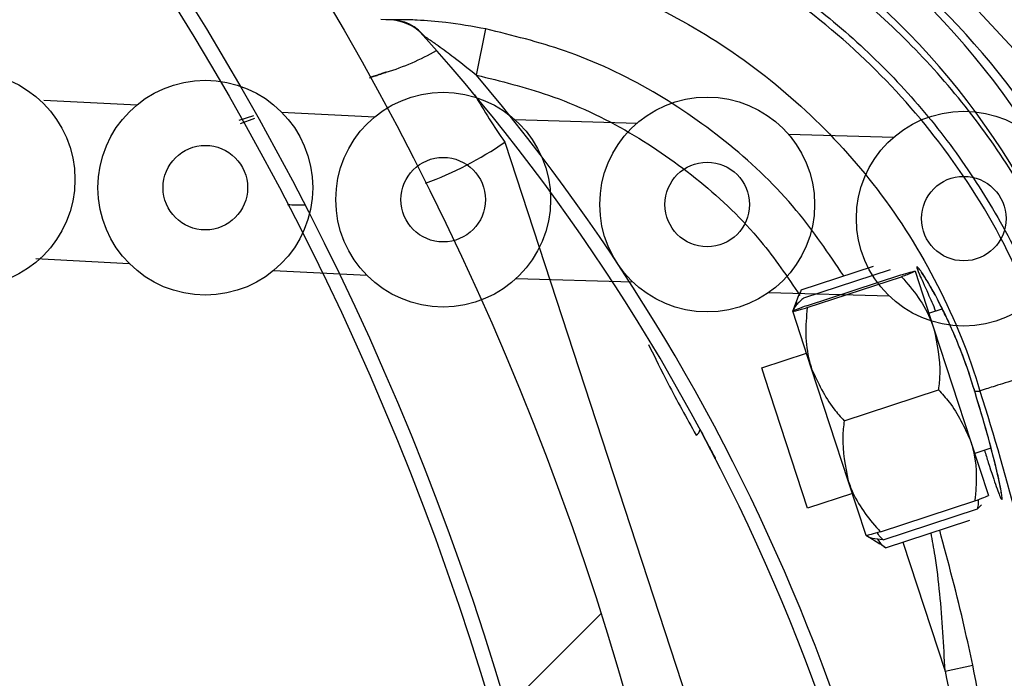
# Model space of a CAD drawing. Header units: inches. Extents: x 170 to 284, y 215 to 248.
# Tile 693 of 1056: x 211.2815 to 211.353, y 244.5738 to 244.6216. Entities that reach past the tile are written whole.
import ezdxf

# ---------------------------------------------------------------- set-up
doc = ezdxf.new("R2010")
doc.units = ezdxf.units.IN
doc.header["$LTSCALE"] = 0.25
doc.header["$MEASUREMENT"] = 0
doc.layers.add('LH FRONT OF HOOD', color=7, linetype='Continuous')
pattern_1 = [(45, (200.7563139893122, 238.187647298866), (-0.03026527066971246, 0.03026527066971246), [])]

msp = doc.modelspace()

# ---------------------------------------------------------------- hatches: boundary and pattern name
at = {"layer": 'LH FRONT OF HOOD'}
h = msp.add_hatch(dxfattribs=at)
h.set_pattern_fill('ANSI31', color=256, scale=0.34241245, angle=2.8e-322, style=0)
h.set_pattern_definition([(45, (200.7896657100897, 238.187647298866), (-0.03026527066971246, 0.03026527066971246), [])])
edge = h.paths.add_edge_path(flags=0)
edge.add_arc((211.0763061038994, 244.0798696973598), 0.021400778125, 89.9999999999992, 390.52248781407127, ccw=False)
edge.add_line((211.0763061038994, 244.1012704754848), (211.1490687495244, 244.1012704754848))
edge.add_arc((211.1490687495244, 244.5121654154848), 0.4108949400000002, 270, 450.0000000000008)
edge.add_line((211.1490687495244, 244.9230603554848), (210.6654111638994, 244.9230603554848))
edge.add_arc((210.6654111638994, 244.9273405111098), 0.004280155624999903, 180.0000000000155, 269.9999999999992, ccw=False)
edge.add_line((210.6611310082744, 244.9273405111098), (210.6611310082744, 244.9701420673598))
edge.add_arc((210.6654111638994, 244.9701420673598), 0.004280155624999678, 360, 540, ccw=False)
edge.add_line((210.6696913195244, 244.9701420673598), (210.6696913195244, 244.9273405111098))
edge.add_line((210.6696913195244, 244.9273405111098), (210.6664589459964, 244.9273405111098))
edge.add_line((210.6664589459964, 244.9273405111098), (210.6664589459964, 244.9701420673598))
edge.add_arc((210.6654111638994, 244.9701420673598), 0.001047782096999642, 360, 540.0000000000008)
edge.add_line((210.6643633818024, 244.9701420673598), (210.6643633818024, 244.9273405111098))
edge.add_arc((210.6654111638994, 244.9273405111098), 0.001047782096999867, 180, 270)
edge.add_line((210.6654111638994, 244.9262927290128), (211.1490687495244, 244.9262927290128))
edge.add_arc((211.1490687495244, 244.5121654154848), 0.4141273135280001, 269.9999999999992, 450, ccw=False)
edge.add_line((211.1490687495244, 244.0980381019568), (211.0763061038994, 244.0980381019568))
edge.add_arc((211.0763061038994, 244.0798696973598), 0.018168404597, 450.0000000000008, 750.5224878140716)
edge.add_arc((211.0910543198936, 244.0885648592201), 0.001047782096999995, 390.5224878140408, 495.0000000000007)
edge.add_line((211.0903134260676, 244.0893057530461), (211.0816182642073, 244.0806105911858))
edge.add_line((211.0816182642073, 244.0806105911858), (211.0793326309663, 244.0828962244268))
edge.add_line((211.0793326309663, 244.0828962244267), (211.0880277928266, 244.091591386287))
edge.add_arc((211.0910543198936, 244.0885648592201), 0.004280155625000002, 390.522487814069, 495.0000000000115, ccw=False)
h = msp.add_hatch(dxfattribs=at)
h.set_pattern_fill('ANSI31', color=256, scale=0.34241245, style=0)
h.set_pattern_definition(pattern_1)
edge = h.paths.add_edge_path(flags=0)
edge.add_line((211.1157170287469, 244.9187801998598), (210.7733045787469, 244.9187801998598))
edge.add_line((210.7733045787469, 244.9187801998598), (210.7733045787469, 244.9230603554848))
edge.add_line((210.7733045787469, 244.9230603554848), (211.1157170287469, 244.9230603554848))
edge.add_arc((211.1157170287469, 244.5121654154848), 0.4108949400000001, 269.9999999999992, 450, ccw=False)
edge.add_line((211.1157170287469, 244.1012704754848), (211.0429543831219, 244.1012704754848))
edge.add_line((211.0429543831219, 244.1012704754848), (211.0429543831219, 244.1055506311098))
edge.add_line((211.0429543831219, 244.1055506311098), (211.1157170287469, 244.1055506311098))
edge.add_arc((211.1157170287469, 244.5121654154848), 0.406614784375, 270, 450.0000000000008)
h = msp.add_hatch(dxfattribs=at)
h.set_pattern_fill('ANSI32', color=256, scale=0.34241245, angle=2.8e-322, style=0)
h.set_pattern_definition([(45, (200.7563139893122, 238.187647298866), (-0.09079581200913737, 0.09079581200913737), []), (45, (200.8168445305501, 238.187647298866), (-0.09079581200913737, 0.09079581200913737), [])])
edge = h.paths.add_edge_path(flags=0)
edge.add_arc((211.115717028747, 244.5121654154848), 0.2182879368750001, 180, 540, ccw=False)
edge = h.paths.add_edge_path(flags=0)
edge.add_arc((211.115717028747, 244.5121654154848), 0.2097276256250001, 180, 540, ccw=False)
h = msp.add_hatch(dxfattribs=at)
h.set_pattern_fill('ANSI31', color=256, scale=0.34241245, angle=2.8e-322, style=0)
h.set_pattern_definition(pattern_1)
edge = h.paths.add_edge_path(flags=0)
edge.add_arc((211.3040220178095, 244.6763687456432), 0.001712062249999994, 288.1322229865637, 310.3426432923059)
edge.add_line((211.3051303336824, 244.6750638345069), (211.3066930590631, 244.6732239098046))
edge.add_arc((211.3040220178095, 244.6763687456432), 0.004126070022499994, 288.1322229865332, 310.3426432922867, ccw=False)
edge.add_arc((211.3012513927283, 244.6848293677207), 0.01302879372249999, 239.6083903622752, 288.1322229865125, ccw=False)
edge.add_arc((211.3043060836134, 244.6891445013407), 0.01830194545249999, 198.1322229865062, 238.19359599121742, ccw=False)
edge.add_arc((211.2980907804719, 244.687109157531), 0.01176186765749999, 130.2730806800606, 198.1322229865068, ccw=False)
edge.add_arc((211.3012833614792, 244.6847317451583), 0.01566536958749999, 433.3892910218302, 493.5630227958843, ccw=False)
edge.add_arc((211.2988301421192, 244.6753891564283), 0.02532140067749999, 410.98647118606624, 434.1131563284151, ccw=False)
edge.add_arc((211.3045928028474, 244.6839779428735), 0.01504902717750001, 370.2879413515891, 407.4468726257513, ccw=False)
edge.add_arc((211.2923648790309, 244.6813788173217), 0.02754708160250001, 291.4407261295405, 371.0647967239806, ccw=False)
edge.add_arc((211.306687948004, 244.6480931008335), 0.008748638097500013, 479.0908419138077, 626.0736552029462)
edge.add_arc((211.3072194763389, 244.5826556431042), 0.05672062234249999, 377.70285871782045, 451.14212272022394, ccw=False)
edge.add_arc((211.1571233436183, 244.5322421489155), 0.2150521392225, 361.5582505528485, 378.3382766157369, ccw=False)
edge.add_arc((211.3432486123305, 244.5383187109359), 0.02884824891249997, 303.2910664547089, 359.5459797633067, ccw=False)
edge.add_arc((211.3766896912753, 244.4918731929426), 0.0284373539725, 488.2528168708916, 541.8512905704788)
edge.add_arc((211.3631868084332, 244.491847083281), 0.01494630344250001, 183.423663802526, 238.6794151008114)
edge.add_arc((211.365876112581, 244.4946373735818), 0.0187470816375, 236.0900975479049, 269.5718389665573)
edge.add_arc((211.3652634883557, 244.4893564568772), 0.0134739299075, 272.0097804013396, 310.4058687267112)
edge.add_arc((211.3698885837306, 244.4834848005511), 0.006011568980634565, 313.1147555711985, 333.8497966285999)
edge.add_arc((211.3583227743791, 244.4873357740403), 0.01816498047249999, 339.0314830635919, 378.1322229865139)
edge.add_arc((211.3651888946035, 244.4895842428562), 0.01094007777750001, 378.1322229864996, 468.1322229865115)
edge.add_arc((211.3623649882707, 244.4982075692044), 0.001866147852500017, 468.1322229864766, 483.774469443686)
edge.add_line((211.3613275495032, 244.4997587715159), (211.3599855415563, 244.5017653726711))
edge.add_arc((211.3623649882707, 244.4982075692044), 0.004280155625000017, 468.13222298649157, 483.7744694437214, ccw=False)
edge.add_arc((211.3651888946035, 244.4895842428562), 0.01335408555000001, 378.1322229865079, 468.13222298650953, ccw=False)
edge.add_arc((211.3583227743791, 244.4873357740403), 0.020578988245, 338.7435812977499, 378.13222298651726, ccw=False)
edge.add_arc((211.3698885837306, 244.4834848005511), 0.008425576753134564, 312.7098901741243, 334.631933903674, ccw=False)
edge.add_arc((211.3652634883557, 244.4893564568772), 0.01588793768, 271.82252524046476, 310.60280367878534, ccw=False)
edge.add_arc((211.365876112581, 244.4946373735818), 0.02116108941, 236.2367537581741, 269.7093947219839, ccw=False)
edge.add_arc((211.3631868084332, 244.491847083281), 0.01736031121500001, 183.3124711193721, 238.498076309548, ccw=False)
edge.add_arc((211.3766896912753, 244.4918731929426), 0.030851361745, 128.0503802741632, 181.9117605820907, ccw=False)
edge.add_arc((211.3432486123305, 244.5383187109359), 0.02643424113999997, 303.0739325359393, 359.4558360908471)
edge.add_arc((211.1571233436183, 244.5322421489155), 0.21263813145, 361.5698914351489, 378.3419125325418)
edge.add_arc((211.3072194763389, 244.5826556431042), 0.05430661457, 377.6888496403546, 451.2467578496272)
edge.add_arc((211.306687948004, 244.6480931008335), 0.01116264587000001, 118.193261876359, 266.66131017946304, ccw=False)
edge.add_arc((211.2923648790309, 244.6813788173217), 0.02513307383, 291.1036231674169, 371.1028807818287)
edge.add_arc((211.3045928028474, 244.6839779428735), 0.01263501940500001, 370.2152702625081, 407.1149197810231)
edge.add_arc((211.2988301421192, 244.6753891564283), 0.022907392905, 411.1765293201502, 434.1519381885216)
edge.add_arc((211.3012833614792, 244.6847317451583), 0.01325136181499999, 433.3244634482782, 493.8674727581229)
edge.add_arc((211.2980907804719, 244.687109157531), 0.009347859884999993, 489.8547471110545, 558.132222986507)
edge.add_arc((211.3043060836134, 244.6891445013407), 0.01588793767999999, 198.1322229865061, 238.0844018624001)
edge.add_arc((211.3012513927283, 244.6848293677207), 0.01061478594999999, 239.7667243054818, 288.1322229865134)

# ---------------------------------------------------------------- linework, layer by layer
for p, q in [((211.3081146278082, 244.6215717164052), (211.3077605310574, 244.6215860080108)), ((211.3085581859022, 244.6215622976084), (211.3081146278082, 244.6215717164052)), ((211.3147024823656, 244.6175518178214), (211.315374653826, 244.6209073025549)), ((211.2832718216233, 244.6157452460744), (211.2900504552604, 244.6154039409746)), ((211.2985114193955, 244.6146087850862), (211.2974377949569, 244.6142569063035)), ((211.3005434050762, 244.6148756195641), (211.3073220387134, 244.6145343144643)), ((211.2975626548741, 244.6140404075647), (211.2986103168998, 244.6144227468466)), ((211.3174836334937, 244.6143209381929), (211.3263613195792, 244.6140714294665)), ((211.337350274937, 244.6132622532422), (211.3449945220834, 244.613047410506)), ((211.3167514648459, 244.6126851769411), (211.3371111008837, 244.5505132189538)), ((211.2826920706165, 244.6042308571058), (211.2894707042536, 244.603889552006)), ((211.2999636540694, 244.6033612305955), (211.3067422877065, 244.6030199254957)), ((211.3382858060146, 244.6019696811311), (211.3435296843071, 244.6036855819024)), ((211.3384744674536, 244.6013931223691), (211.3447548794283, 244.6034481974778)), ((211.3465545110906, 244.6033174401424), (211.3479200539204, 244.5991442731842)), ((211.3175715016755, 244.6027849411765), (211.3260374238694, 244.6025470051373)), ((211.3386641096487, 244.6008135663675), (211.3455144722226, 244.6030551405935)), ((211.3387102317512, 244.6006726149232), (211.3455605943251, 244.6029141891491)), ((211.3359179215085, 244.6017689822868), (211.3446706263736, 244.6015229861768)), ((211.3376698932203, 244.6004112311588), (211.3380897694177, 244.601515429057)), ((211.3390357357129, 244.596237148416), (211.3376701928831, 244.6004103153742)), ((211.347552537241, 244.6002674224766), (211.3485228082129, 244.6005849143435)), ((211.3479200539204, 244.5991442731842), (211.3505819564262, 244.5910093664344)), ((211.3354138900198, 244.596295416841), (211.3386682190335, 244.5973602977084)), ((211.3356369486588, 244.595613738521), (211.3354138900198, 244.596295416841)), ((211.3416976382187, 244.5881022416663), (211.3390357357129, 244.596237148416)), ((211.3387416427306, 244.5861256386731), (211.3356369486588, 244.595613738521)), ((211.3413951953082, 244.5924672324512), (211.3482455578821, 244.5947088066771)), ((211.3508782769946, 244.5946059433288), (211.3508781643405, 244.5946060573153)), ((211.3508782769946, 244.5946059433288), (211.3512625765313, 244.5946218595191)), ((211.3505819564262, 244.5910093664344), (211.3518783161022, 244.5870476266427)), ((211.3520613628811, 244.5904841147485), (211.3508802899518, 244.5900976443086)), ((211.3429939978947, 244.5841405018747), (211.3416976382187, 244.5881022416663)), ((211.3419959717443, 244.5871905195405), (211.3387416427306, 244.586125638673)), ((211.3440340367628, 244.5844028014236), (211.3508843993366, 244.5866443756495)), ((211.3442236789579, 244.5838232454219), (211.3510740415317, 244.5860648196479)), ((211.3510740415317, 244.5860648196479), (211.3513837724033, 244.5863621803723)), ((211.3444123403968, 244.5832466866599), (211.35052831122, 244.5852479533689)), ((211.3439856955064, 244.5834971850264), (211.3429942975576, 244.5841395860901)), ((211.3444123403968, 244.5832466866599), (211.3440015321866, 244.5835216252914)), ((211.3456624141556, 244.583655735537), (211.348725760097, 244.5742923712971)), ((211.348725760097, 244.5742923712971), (211.3507343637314, 244.5747184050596))]:
    msp.add_line(p, q, dxfattribs=at)
at = {"layer": 'LH FRONT OF HOOD', "flags": 128}
msp.add_lwpolyline([(211.3606193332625, 244.6090405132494), (211.3603025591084, 244.6097732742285), (211.3546782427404, 244.6184065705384), (211.3478856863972, 244.625741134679), (211.339720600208, 244.6320027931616), (211.3397205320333, 244.6320028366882), (211.3397205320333, 244.6320028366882)], dxfattribs=at)
at = {"layer": 'LH FRONT OF HOOD'}
for centre, radius in [((211.1157170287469, 244.5121654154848), 0.218287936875), ((211.1157170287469, 244.5121654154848), 0.2097276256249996), ((211.1157170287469, 244.5121654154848), 0.20865758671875), ((211.2777374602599, 244.6099789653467), 0.007799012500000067), ((211.2950070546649, 244.6093825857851), 0.007799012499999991), ((211.3122786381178, 244.6085129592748), 0.007799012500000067), ((211.3314504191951, 244.608161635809), 0.007799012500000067), ((211.3500836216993, 244.6071376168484), 0.007799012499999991), ((211.2950070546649, 244.6093825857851), 0.003068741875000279), ((211.3122786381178, 244.6085129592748), 0.003068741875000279), ((211.3314504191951, 244.608161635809), 0.003068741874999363), ((211.3500836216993, 244.6071376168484), 0.003068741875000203)]:
    msp.add_circle(centre, radius, dxfattribs=at)
for centre, radius, start, end in [((211.1157170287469, 244.5121654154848), 0.4141273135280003, 270, 90), ((211.1157170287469, 244.5121654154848), 0.4108949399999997, 270, 90), ((211.1157170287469, 244.5121654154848), 0.406614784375, 270, 90), ((211.3072194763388, 244.5826556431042), 0.05672062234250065, 17.70285871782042, 91.14212272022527), ((211.3072194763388, 244.5826556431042), 0.05430661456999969, 17.6888496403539, 91.2467578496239), ((211.307485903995, 244.5815143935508), 0.05786770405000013, 29.025885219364, 57.44357690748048), ((211.3082821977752, 244.6181438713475), 0.003424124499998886, 42.00277325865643, 88.75463450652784), ((211.2026850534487, 244.5230545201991), 0.1455252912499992, 3.486647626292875, 42.00277325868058), ((211.303216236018, 244.6341619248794), 0.01712062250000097, 286.7427200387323, 300.0788231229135), ((211.3082962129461, 244.6172752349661), 0.0005136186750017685, 106.7427200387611, 108.1464784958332), ((211.2026850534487, 244.5230545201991), 0.1465525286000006, 3.472841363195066, 40.15079801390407), ((211.3650397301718, 244.6458835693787), 0.0585994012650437, 210.5247594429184, 214.5086922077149), ((211.3021543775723, 244.6338141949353), 0.02568093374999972, 290.1491598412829, 304.6388488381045), ((211.3021543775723, 244.6338141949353), 0.02568093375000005, 267.3828980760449, 270.1014470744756), ((211.3304029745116, 244.5918990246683), 0.0005320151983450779, 296.9547381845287, 352.960638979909)]:
    msp.add_arc(centre, radius, start, end, dxfattribs=at)
for points, knots in [([(211.3564771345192, 244.6051730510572), (211.3556168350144, 244.6068587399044), (211.3538069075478, 244.6104051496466), (211.3502718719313, 244.6153610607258), (211.3461111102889, 244.6200547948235), (211.3414309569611, 244.6242369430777), (211.3363066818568, 244.6278353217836), (211.3308321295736, 244.6308635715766), (211.3269441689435, 244.6323312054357), (211.3250035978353, 244.6330637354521)], [0, 0, 0, 0, 0.1313887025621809, 0.2764200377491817, 0.4215581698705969, 0.5666389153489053, 0.7114924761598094, 0.8559992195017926, 1, 1, 1, 1]), ([(211.3241770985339, 244.6306322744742), (211.326031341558, 244.6299330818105), (211.3297428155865, 244.6285335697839), (211.3349600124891, 244.6256408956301), (211.3398427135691, 244.6222142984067), (211.3442929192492, 244.6182271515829), (211.3482688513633, 244.6137677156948), (211.3516849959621, 244.6088717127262), (211.3545599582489, 244.6036442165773), (211.3559309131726, 244.5999216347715), (211.3566142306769, 244.5980662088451)], [0, 0, 0, 0, 0.1247413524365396, 0.2496837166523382, 0.3746881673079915, 0.4999855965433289, 0.6253465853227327, 0.7503062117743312, 0.8755465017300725, 1, 1, 1, 1]), ([(211.3566504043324, 244.5963128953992), (211.3556265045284, 244.5991736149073), (211.3535447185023, 244.6049900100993), (211.3486343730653, 244.6126281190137), (211.3426580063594, 244.6192643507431), (211.3364146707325, 244.6241437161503), (211.330168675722, 244.6277643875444), (211.326178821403, 244.6292994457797), (211.324168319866, 244.63007296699)], [0, 0, 0, 0, 0.1870908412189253, 0.3803918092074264, 0.5558755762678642, 0.7364481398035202, 0.8671952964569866, 1, 1, 1, 1]), ([(211.3169853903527, 244.6262138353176), (211.3174869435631, 244.6261016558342), (211.3204930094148, 244.625429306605), (211.3258612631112, 244.6235765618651), (211.3326708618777, 244.6199124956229), (211.3387502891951, 244.6151270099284), (211.3440870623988, 244.6092710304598), (211.3484001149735, 244.602397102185), (211.3504728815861, 244.5972590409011), (211.3512625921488, 244.5946218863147), (211.3512625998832, 244.5946218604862)], [0, 0, 0, 0, 0.03155846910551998, 0.1891461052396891, 0.3467338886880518, 0.5043277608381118, 0.6619226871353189, 0.8309600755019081, 0.9999983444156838, 1, 1, 1, 1]), ([(211.310947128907, 244.6203528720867), (211.3107017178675, 244.6206050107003), (211.3102744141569, 244.6210440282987), (211.3094418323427, 244.6214515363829), (211.3088848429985, 244.6215225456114), (211.3085791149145, 244.6215615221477)], [0, 0, 0, 0, 0.3783552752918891, 0.658782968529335, 1, 1, 1, 1]), ([(211.315374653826, 244.6209073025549), (211.3143963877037, 244.6210795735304), (211.3126760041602, 244.6213825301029), (211.3105348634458, 244.6215487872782), (211.3092102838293, 244.6215839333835), (211.308717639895, 244.6215708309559), (211.308579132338, 244.6215617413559), (211.3085791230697, 244.6215617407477)], [0, 0, 0, 0, 0.3699466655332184, 0.6505899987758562, 0.8492685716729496, 0.9999899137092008, 1, 1, 1, 1]), ([(211.310826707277, 244.6204351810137), (211.3108301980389, 244.6204327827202), (211.310837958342, 244.6204274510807), (211.3108765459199, 244.6204008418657), (211.310897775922, 244.6203862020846)], [0, 0, 0, 0, 0.449822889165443, 1, 1, 1, 1]), ([(211.3109471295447, 244.6203528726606), (211.3109521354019, 244.6203497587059), (211.3110415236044, 244.6202941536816), (211.3113662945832, 244.6200794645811), (211.3120748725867, 244.6195859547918), (211.313241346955, 244.6187290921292), (211.3141575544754, 244.6179908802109), (211.3147024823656, 244.6175518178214)], [0, 0, 0, 0, 0.005253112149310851, 0.09380336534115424, 0.2660256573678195, 0.5634579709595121, 1, 1, 1, 1]), ([(211.3413646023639, 244.6029771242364), (211.3402689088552, 244.6046041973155), (211.3379100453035, 244.6081070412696), (211.3331905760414, 244.6126089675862), (211.3275347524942, 244.6165537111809), (211.3215197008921, 244.6193961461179), (211.3172964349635, 244.620434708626), (211.315374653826, 244.6209073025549)], [0, 0, 0, 0, 0.1810254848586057, 0.3897206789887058, 0.5984159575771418, 0.8172607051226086, 1, 1, 1, 1]), ([(211.3081362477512, 244.6177633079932), (211.3081347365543, 244.6177628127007), (211.3081311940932, 244.6177616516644), (211.3080832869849, 244.6177459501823), (211.3079782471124, 244.6177115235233), (211.3078108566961, 244.617656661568), (211.3075667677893, 244.6175766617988), (211.3072619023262, 244.6174767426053), (211.3070314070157, 244.6174011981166), (211.3069231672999, 244.6173657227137)], [0, 0, 0, 0, 0.03518882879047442, 0.08248763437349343, 0.1974046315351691, 0.3115595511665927, 0.4864325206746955, 0.7588306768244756, 1, 1, 1, 1]), ([(211.3069266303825, 244.6173599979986), (211.3070433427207, 244.6173992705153), (211.3072798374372, 244.6174788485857), (211.3075890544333, 244.617581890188), (211.3078280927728, 244.6176612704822), (211.3079927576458, 244.6177157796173), (211.3080958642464, 244.6177498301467), (211.3081426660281, 244.6177652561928), (211.308146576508, 244.6177665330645), (211.3081482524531, 244.6177670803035)], [0, 0, 0, 0, 0.2568044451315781, 0.5203639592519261, 0.6901752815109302, 0.8017638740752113, 0.9158864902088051, 0.9639508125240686, 1, 1, 1, 1]), ([(211.3147024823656, 244.6175518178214), (211.3164605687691, 244.6171194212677), (211.3203240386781, 244.6161692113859), (211.3258276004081, 244.6135696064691), (211.3309983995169, 244.6099583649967), (211.3352033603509, 244.6059663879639), (211.3372714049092, 244.6029064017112), (211.3381812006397, 244.6015602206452)], [0, 0, 0, 0, 0.1859244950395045, 0.4085770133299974, 0.6208996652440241, 0.8332222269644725, 1, 1, 1, 1]), ([(211.3455144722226, 244.6030551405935), (211.3457571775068, 244.6031237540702), (211.3462483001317, 244.6032625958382), (211.3465265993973, 244.6033270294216), (211.3465493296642, 244.6033192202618), (211.3465545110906, 244.6033174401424)], [0, 0, 0, 0, 0.4299704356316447, 0.8700602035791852, 1, 1, 1, 1]), ([(211.3465545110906, 244.6033174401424), (211.3464390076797, 244.6032595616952), (211.3462849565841, 244.6031823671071), (211.3457055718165, 244.6029678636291), (211.3455605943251, 244.6029141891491)], [0, 0, 0, 0, 0.7497733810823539, 1, 1, 1, 1]), ([(211.3508781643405, 244.5946060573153), (211.3507439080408, 244.5950409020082), (211.3503196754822, 244.5964149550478), (211.3494529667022, 244.5986672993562), (211.3483616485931, 244.6009841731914), (211.3473978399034, 244.6026964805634), (211.346823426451, 244.6035437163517), (211.3466120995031, 244.60372274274), (211.3467970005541, 244.6031960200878), (211.347336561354, 244.6020557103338), (211.3478504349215, 244.6008699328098), (211.3480421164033, 244.6004276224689)], [0, 0, 0, 0, 0.05799721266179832, 0.1832636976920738, 0.3064129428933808, 0.4347166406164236, 0.5675677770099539, 0.6609498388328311, 0.7922661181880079, 0.9225125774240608, 0.9999999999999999, 0.9999999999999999, 0.9999999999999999, 0.9999999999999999]), ([(211.3487603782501, 244.6001032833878), (211.3485897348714, 244.6004555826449), (211.3481906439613, 244.6012795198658), (211.3476383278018, 244.6022583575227), (211.3472254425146, 244.6029357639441), (211.3470007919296, 244.603250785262), (211.3469959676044, 244.603256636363), (211.3469945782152, 244.6032583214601)], [0, 0, 0, 0, 0.1981000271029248, 0.4633049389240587, 0.7305309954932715, 0.9223938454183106, 1, 1, 1, 1]), ([(211.3455605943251, 244.6029141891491), (211.3459860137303, 244.6024244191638), (211.3468468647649, 244.6014333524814), (211.3475755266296, 244.6001214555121), (211.3478560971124, 244.5993256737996), (211.3479200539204, 244.5991442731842)], [0, 0, 0, 0, 0.4299704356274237, 0.8700602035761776, 1, 1, 1, 1]), ([(211.3382858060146, 244.6019696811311), (211.3381070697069, 244.6016072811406), (211.3379105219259, 244.6012087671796), (211.337899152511, 244.6008500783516), (211.3378981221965, 244.6008175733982)], [0, 0, 0, 0, 0.9093784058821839, 1, 1, 1, 1]), ([(211.3384744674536, 244.6013931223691), (211.3382712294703, 244.601210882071), (211.3378599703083, 244.6008421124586), (211.3376755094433, 244.6005319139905), (211.3376914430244, 244.6004093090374), (211.3376916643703, 244.6004076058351)], [0, 0, 0, 0, 0.4906882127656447, 0.9929247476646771, 1, 1, 1, 1]), ([(211.3386641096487, 244.6008135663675), (211.338427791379, 244.6007254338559), (211.3379495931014, 244.6005470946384), (211.3376870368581, 244.6004345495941), (211.3376733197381, 244.6004148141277), (211.3376701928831, 244.6004103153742)], [0, 0, 0, 0, 0.4299704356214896, 0.8700602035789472, 1, 1, 1, 1]), ([(211.3376701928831, 244.6004103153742), (211.3377975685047, 244.6004319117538), (211.3379674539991, 244.6004607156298), (211.3385615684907, 244.600630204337), (211.3387102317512, 244.6006726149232)], [0, 0, 0, 0, 0.7497733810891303, 0.9999999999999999, 0.9999999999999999, 0.9999999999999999, 0.9999999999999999]), ([(211.3387102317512, 244.6006726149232), (211.3386566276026, 244.6000260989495), (211.3385481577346, 244.5987178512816), (211.3387359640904, 244.5972289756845), (211.3389800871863, 244.5964212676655), (211.3390357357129, 244.596237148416)], [0, 0, 0, 0, 0.4299704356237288, 0.870060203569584, 1, 1, 1, 1]), ([(211.3508741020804, 244.594614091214), (211.3508621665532, 244.5946548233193), (211.3506754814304, 244.5952919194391), (211.3502560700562, 244.5965557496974), (211.3495993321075, 244.598259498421), (211.3490800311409, 244.5994620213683), (211.348811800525, 244.6000001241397), (211.3487603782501, 244.6001032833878)], [0, 0, 0, 0, 0.0209690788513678, 0.3279800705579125, 0.6261032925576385, 0.928320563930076, 1, 1, 1, 1]), ([(211.3479200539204, 244.5991442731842), (211.3481441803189, 244.5980484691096), (211.3484431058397, 244.5965869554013), (211.34828509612, 244.595084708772), (211.3482455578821, 244.5947088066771)], [0, 0, 0, 0, 0.7497733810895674, 1, 1, 1, 1]), ([(211.3271926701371, 244.5979923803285), (211.3276560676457, 244.5970505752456), (211.3287559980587, 244.594815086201), (211.3299520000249, 244.5926675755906), (211.3306441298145, 244.5914248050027)], [0, 0, 0, 0, 0.421297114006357, 1, 1, 1, 1]), ([(211.3390357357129, 244.596237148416), (211.3395027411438, 244.5952208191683), (211.3401256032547, 244.5938653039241), (211.3411410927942, 244.5927470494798), (211.3413951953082, 244.5924672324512)], [0, 0, 0, 0, 0.7497733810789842, 1, 1, 1, 1]), ([(211.3566504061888, 244.5963128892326), (211.35595865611, 244.5960983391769), (211.354575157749, 244.5956692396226), (211.3528167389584, 244.5951228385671), (211.3515621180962, 244.5947288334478), (211.3513624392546, 244.5946575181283), (211.3512625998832, 244.5946218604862)], [0, 0, 0, 0, 0.2500007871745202, 0.500000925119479, 0.7500005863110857, 1, 1, 1, 1]), ([(211.3482455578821, 244.5947088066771), (211.3485118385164, 244.5944189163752), (211.3495193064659, 244.593322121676), (211.3501315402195, 244.5919896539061), (211.3505819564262, 244.5910093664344)], [0, 0, 0, 0, 0.2643068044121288, 1, 1, 1, 1]), ([(211.3525948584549, 244.5883315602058), (211.3525857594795, 244.5883744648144), (211.35251743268, 244.5886966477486), (211.3522936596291, 244.5896127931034), (211.3519157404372, 244.5910623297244), (211.3514322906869, 244.5927732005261), (211.3510704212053, 244.5939909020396), (211.3508757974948, 244.5946108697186), (211.3508753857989, 244.594612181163)], [0, 0, 0, 0, 0.03583539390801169, 0.2690981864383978, 0.511641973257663, 0.7561140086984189, 0.9994840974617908, 1, 1, 1, 1]), ([(211.3515810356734, 244.5903269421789), (211.3516778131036, 244.5900221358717), (211.3520410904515, 244.5888779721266), (211.3524788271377, 244.5875571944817), (211.3527906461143, 244.5867549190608), (211.3529020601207, 244.5866993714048), (211.3528198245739, 244.5873571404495), (211.3524438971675, 244.5890463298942), (211.3518033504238, 244.5915261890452), (211.3511939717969, 244.5935549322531), (211.3508782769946, 244.5946059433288)], [0, 0, 0, 0, 0.0511492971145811, 0.1920011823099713, 0.3334894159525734, 0.4224210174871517, 0.5646212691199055, 0.7065362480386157, 0.8479681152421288, 1, 1, 1, 1]), ([(211.3512625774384, 244.5946218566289), (211.3512625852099, 244.594621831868), (211.3522767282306, 244.5913906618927), (211.3542197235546, 244.5846120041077), (211.3566366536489, 244.5741725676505), (211.3585249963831, 244.5633465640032), (211.3598688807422, 244.5524356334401), (211.3602666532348, 244.5451211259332), (211.3604655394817, 244.5414638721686)], [0, 0, 0, 0, 1.439079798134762e-06, 0.187792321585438, 0.390843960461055, 0.593895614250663, 0.7969478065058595, 1, 1, 1, 1]), ([(211.3413951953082, 244.5924672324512), (211.3413517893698, 244.5920760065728), (211.341187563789, 244.5905958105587), (211.3414814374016, 244.5891591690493), (211.3416976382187, 244.5881022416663)], [0, 0, 0, 0, 0.2643068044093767, 1, 1, 1, 1]), ([(211.3309309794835, 244.5918338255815), (211.3311657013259, 244.5913927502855), (211.3316082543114, 244.5905611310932), (211.3320054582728, 244.589791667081), (211.3320303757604, 244.5897433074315), (211.3320399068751, 244.5897248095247)], [0, 0, 0, 0, 0.4108597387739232, 0.7746496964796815, 1, 1, 1, 1]), ([(211.3505819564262, 244.5910093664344), (211.3506309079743, 244.5908487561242), (211.3510137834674, 244.5895925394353), (211.3510516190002, 244.5880900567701), (211.3509006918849, 244.5867852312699), (211.3508843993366, 244.5866443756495)], [0, 0, 0, 0, 0.1156468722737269, 0.904534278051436, 0.9999999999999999, 0.9999999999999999, 0.9999999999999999, 0.9999999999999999]), ([(211.3416976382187, 244.5881022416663), (211.3417530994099, 244.5879437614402), (211.342186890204, 244.5867042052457), (211.3430445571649, 244.5854699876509), (211.3439376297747, 244.5845067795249), (211.3440340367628, 244.5844028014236)], [0, 0, 0, 0, 0.1156468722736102, 0.9045342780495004, 0.9999999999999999, 0.9999999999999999, 0.9999999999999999, 0.9999999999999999]), ([(211.3528126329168, 244.5872139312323), (211.3528126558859, 244.5872133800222), (211.3528137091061, 244.5871881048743), (211.3528011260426, 244.5873280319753), (211.352745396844, 244.5876414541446), (211.3526461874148, 244.5880962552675), (211.3525948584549, 244.5883315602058)], [0, 0, 0, 0, 0.005301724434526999, 0.2431048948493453, 0.6083977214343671, 1, 1, 1, 1]), ([(211.3508843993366, 244.5866443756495), (211.3511207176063, 244.5867325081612), (211.351598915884, 244.5869108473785), (211.3518614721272, 244.587023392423), (211.3518751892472, 244.5870431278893), (211.3518783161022, 244.5870476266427)], [0, 0, 0, 0, 0.4299704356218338, 0.8700602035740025, 1, 1, 1, 1]), ([(211.3511230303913, 244.586734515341), (211.3511299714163, 244.5866405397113), (211.35114625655, 244.5864200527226), (211.3511003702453, 244.5861943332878), (211.3510740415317, 244.5860648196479)], [0, 0, 0, 0, 0.4262184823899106, 1, 1, 1, 1]), ([(211.3507343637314, 244.5747184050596), (211.3505410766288, 244.5756208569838), (211.3498349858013, 244.5789175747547), (211.3489657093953, 244.5821688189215), (211.348334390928, 244.5845300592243)], [0, 0, 0, 0, 0.2737425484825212, 0.9999999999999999, 0.9999999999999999, 0.9999999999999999, 0.9999999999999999]), ([(211.3440340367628, 244.5844028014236), (211.3437913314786, 244.5843341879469), (211.3433002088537, 244.5841953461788), (211.3430219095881, 244.5841309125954), (211.3429991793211, 244.5841387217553), (211.3429939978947, 244.5841405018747)], [0, 0, 0, 0, 0.4299704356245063, 0.8700602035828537, 0.9999999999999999, 0.9999999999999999, 0.9999999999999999, 0.9999999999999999]), ([(211.3442236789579, 244.5838232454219), (211.34395202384, 244.5838500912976), (211.343402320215, 244.5839044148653), (211.3430701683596, 244.584045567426), (211.3430105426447, 244.5841538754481), (211.3430097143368, 244.5841553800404)], [0, 0, 0, 0, 0.4906882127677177, 0.9929247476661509, 1, 1, 1, 1]), ([(211.3437882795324, 244.5843344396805), (211.3438382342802, 244.5842545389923), (211.3439554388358, 244.584067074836), (211.3441258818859, 244.5839121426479), (211.3442236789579, 244.5838232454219)], [0, 0, 0, 0, 0.4262184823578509, 1, 1, 1, 1]), ([(211.343798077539, 244.5838799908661), (211.3439066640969, 244.5837249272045), (211.3440699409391, 244.5834917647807), (211.3443264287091, 244.5833081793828), (211.3444123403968, 244.5832466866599)], [0, 0, 0, 0, 0.6650456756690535, 1, 1, 1, 1]), ([(211.348725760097, 244.5742923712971), (211.3486777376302, 244.5752330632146), (211.3485343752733, 244.5780413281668), (211.3482298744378, 244.5814077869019), (211.3478117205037, 244.5837755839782), (211.3477143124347, 244.5843271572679)], [0, 0, 0, 0, 0.2786878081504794, 0.8319718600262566, 0.9999999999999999, 0.9999999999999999, 0.9999999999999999, 0.9999999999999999]), ([(211.355016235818, 244.5372555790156), (211.3549782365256, 244.5387471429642), (211.3548375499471, 244.5442694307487), (211.354125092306, 244.5538200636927), (211.3526939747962, 244.5648308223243), (211.3513207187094, 244.5717598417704), (211.3507343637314, 244.5747184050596)], [0, 0, 0, 0, 0.118539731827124, 0.4388752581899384, 0.7604101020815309, 1, 1, 1, 1]), ([(211.348725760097, 244.5742923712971), (211.3493060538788, 244.5713644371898), (211.3506622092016, 244.5645218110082), (211.3520798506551, 244.5536252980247), (211.3527860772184, 244.5441735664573), (211.3529256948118, 244.5386935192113), (211.3529633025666, 244.537217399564)], [0, 0, 0, 0, 0.2395900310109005, 0.5599255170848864, 0.8814604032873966, 0.9999999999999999, 0.9999999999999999, 0.9999999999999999, 0.9999999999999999])]:
    msp.add_open_spline(points, degree=3, knots=knots, dxfattribs=at)

doc.saveas('drawing.dxf')
